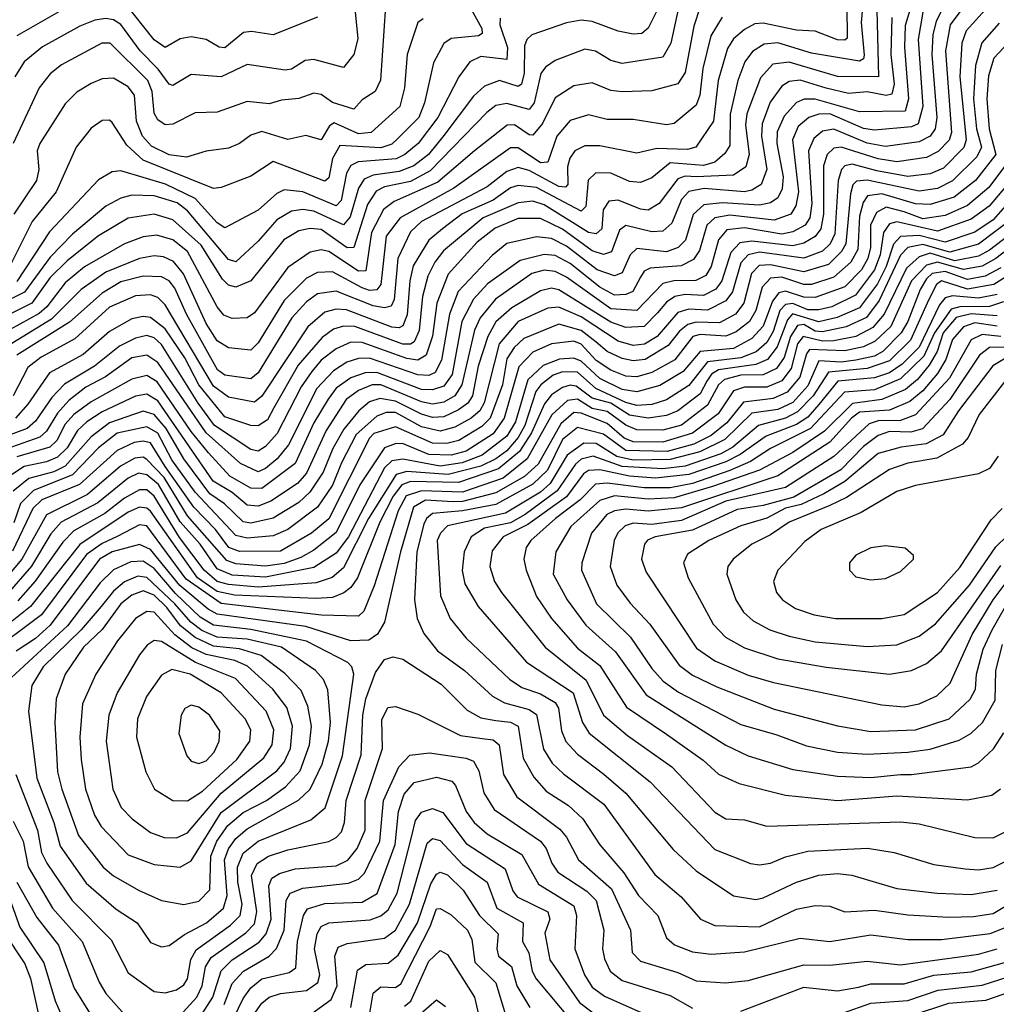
# Model space of a CAD drawing. Extents: x 1308313 to 1441400, y 959662 to 1036319.
# Tile 427 of 656: x 1368233 to 1370863, y 1016816 to 1019469. Entities that reach past the tile are written whole.
import ezdxf

# ---------------------------------------------------------------- set-up
doc = ezdxf.new("R2010")
doc.units = 0

msp = doc.modelspace()

# ---------------------------------------------------------------- linework, layer by layer
at = {"layer": '0CON10XD'}
for points in [[(1370515.3, 1019644.7), (1370498.8, 1019461.2), (1370506.7, 1019373.3), (1370505, 1019362.9), (1370495, 1019357.3), (1370365, 1019378.6), (1370275, 1019406), (1370237.7, 1019402.3), (1370206.7, 1019383.3), (1370185.3, 1019354.7), (1370167, 1019305), (1370146.2, 1019213.8), (1370145, 1019130), (1370131.9, 1019108.1), (1370105.3, 1019084.7), (1370074.2, 1019075.8), (1369985, 1019082.6), (1369935, 1019042.7), (1369905, 1019029.6), (1369875, 1019032.7), (1369825, 1019055.5), (1369784.3, 1019055.7), (1369763.8, 1019036.2), (1369757.9, 1018965), (1369745, 1018952.9), (1369625, 1019016.7), (1369575, 1019022.3), (1369555, 1019015.9), (1369507.5, 1018982.6), (1369424.7, 1018945.3), (1369371.9, 1018905), (1369335, 1018874.8), (1369292.9, 1018805), (1369283.1, 1018765), (1369276.4, 1018673.6), (1369265, 1018643.7), (1369255, 1018638.6), (1369235, 1018640.5), (1369112.8, 1018687.2), (1369085, 1018688.5), (1369055, 1018680.4), (1369008.6, 1018641.4), (1368885, 1018454.3), (1368865, 1018438.4), (1368795, 1018451.5), (1368755, 1018481), (1368625, 1018700.4), (1368605, 1018720.2), (1368585, 1018727.5), (1368544.5, 1018725), (1368475, 1018694), (1368381.2, 1018608.8), (1368290.5, 1018559.5), (1368255, 1018531.6), (1368215.4, 1018455)], [(1370660.4, 1019595), (1370617.3, 1019452.7), (1370615.5, 1019395), (1370626.4, 1019255), (1370617.4, 1019222.6), (1370495, 1019220.2), (1370375, 1019254.7), (1370345.9, 1019254.1), (1370325, 1019245.9), (1370291.5, 1019208.5), (1370273.1, 1019166.9), (1370271.7, 1019135), (1370289.4, 1019045), (1370286.7, 1019013.3), (1370275, 1018989.1), (1370255, 1018975.5), (1370225, 1018968.6), (1370124.5, 1018975.5), (1370075, 1018969.8), (1370046.6, 1018943.4), (1370026.3, 1018875), (1370006.4, 1018855), (1369975, 1018843.3), (1369895, 1018852.4), (1369876.5, 1018835), (1369855, 1018786.2), (1369835, 1018778.3), (1369788, 1018795), (1369705, 1018858.4), (1369665, 1018879.5), (1369625, 1018883.9), (1369545, 1018865.2), (1369505, 1018833.3), (1369413.8, 1018736.2), (1369390.5, 1018675), (1369368.9, 1018551.1), (1369352, 1018518), (1369335, 1018509.6), (1369305, 1018511.3), (1369175, 1018556.5), (1369145, 1018555.5), (1369114.1, 1018545.9), (1369077.6, 1018522.4), (1369032.7, 1018475), (1368956.6, 1018323.4), (1368925.8, 1018285), (1368895, 1018258.9), (1368875, 1018250.5), (1368827.4, 1018272.6), (1368735.3, 1018355.3), (1368605, 1018545.1), (1368575, 1018564.9), (1368535, 1018557.3), (1368463.7, 1018506.3), (1368411.2, 1018478.8), (1368365, 1018442.6), (1368335, 1018408.6), (1368305, 1018360.3), (1368286.6, 1018343.4), (1368195, 1018311.8)], [(1370459.2, 1019595), (1370461, 1019419), (1370455, 1019413.3), (1370435.4, 1019414.6), (1370375, 1019437.7), (1370325, 1019440.1), (1370235, 1019459.6), (1370212.8, 1019457.2), (1370185, 1019442.7), (1370155, 1019416.8), (1370139.1, 1019390.9), (1370113.7, 1019305), (1370101.1, 1019195), (1370054, 1019125), (1370031.3, 1019118.7), (1369948.7, 1019121.3), (1369895, 1019108.8), (1369795, 1019129), (1369755, 1019129.1), (1369728.2, 1019115), (1369714.2, 1019095.8), (1369708.2, 1019071.8), (1369708.7, 1019025), (1369703, 1019017), (1369685, 1019018.9), (1369605, 1019062.2), (1369575, 1019070.2), (1369545, 1019059.4), (1369491.5, 1019018.5), (1369315, 1018925.1), (1369285, 1018896.7), (1369251.5, 1018825), (1369241, 1018715), (1369232.9, 1018697.1), (1369215, 1018692.2), (1369185, 1018697.5), (1369085, 1018736.9), (1369035, 1018729.7), (1369005, 1018708.5), (1368965.4, 1018665), (1368875, 1018517.1), (1368855, 1018501.1), (1368785, 1018510.5), (1368765.6, 1018525), (1368682.2, 1018675), (1368650.9, 1018745), (1368635, 1018764.8), (1368615, 1018775.7), (1368565, 1018778), (1368505, 1018762.4), (1368455, 1018732.1), (1368366.7, 1018653.3), (1368225, 1018564.6)], [(1369994.9, 1019585), (1369925, 1019445.5), (1369908.1, 1019431.9), (1369885, 1019430), (1369845, 1019438), (1369775, 1019464.1), (1369745, 1019467), (1369705, 1019459.8), (1369612, 1019428), (1369598.2, 1019415), (1369592.1, 1019397.9), (1369591, 1019325), (1369584.6, 1019295.4), (1369575, 1019288.5), (1369524.8, 1019305.2), (1369485, 1019289.4), (1369455, 1019263), (1369375, 1019156.4), (1369333.8, 1019105), (1369294.4, 1019075), (1369255, 1019059.8), (1369185, 1019050.1), (1369160.7, 1019039.3), (1369144.9, 1019015.1), (1369122.5, 1018937.5), (1369105, 1018915.5), (1369025, 1018953), (1368995, 1018957.2), (1368965, 1018953.1), (1368925, 1018929.6), (1368875, 1018872.3), (1368815, 1018816.1), (1368795, 1018822.3), (1368685, 1018954), (1368656.7, 1018975), (1368595, 1018993.8), (1368535, 1018995.8), (1368505, 1018987.6), (1368465, 1018966.3), (1368375, 1018890.8), (1368315, 1018828.9), (1368245.9, 1018734.1), (1368106.2, 1018666.2)], [(1370014.4, 1019535), (1369986.7, 1019405), (1369965, 1019367.5), (1369855, 1019350.6), (1369825, 1019358.7), (1369783.6, 1019383.6), (1369755, 1019389.6), (1369675, 1019358.9), (1369649, 1019341), (1369636.6, 1019323.4), (1369618.6, 1019245), (1369605, 1019226.4), (1369545, 1019243.2), (1369515, 1019237.1), (1369491.1, 1019218.9), (1369338.7, 1019061.3), (1369285, 1019033.1), (1369215, 1019018.5), (1369193.1, 1019006.9), (1369169.4, 1018970.6), (1369132.5, 1018855), (1369115, 1018854), (1369045, 1018903.6), (1369015, 1018905.9), (1368985, 1018899.5), (1368944.5, 1018875.5), (1368855.4, 1018764.6), (1368815, 1018747.9), (1368795, 1018753.7), (1368779.2, 1018769.2), (1368721.2, 1018861.2), (1368645, 1018929.3), (1368594.6, 1018944.6), (1368525, 1018933.6), (1368445, 1018886.4), (1368360.9, 1018819.1), (1368315, 1018773.6), (1368265.4, 1018704.6), (1368104.9, 1018625.1)], [(1369131.3, 1019545), (1369143.2, 1019416.8), (1369132.8, 1019375), (1369105, 1019339.6), (1369025, 1019361.2), (1369001.5, 1019358.5), (1368965, 1019335.3), (1368947.6, 1019332.4), (1368845, 1019348.2), (1368775, 1019314.8), (1368695, 1019320.8), (1368645, 1019291.8), (1368635, 1019295.3), (1368605.5, 1019335.5), (1368557.1, 1019385), (1368505, 1019455.6), (1368485, 1019468.4), (1368465, 1019471.7), (1368435, 1019467.6), (1368395, 1019451.4), (1368294.4, 1019395.6), (1368245, 1019355.3), (1368219.5, 1019315)], [(1370726.5, 1019513.5), (1370701, 1019465), (1370692.2, 1019427.8), (1370689.6, 1019375), (1370702.4, 1019205), (1370698.5, 1019175), (1370684.9, 1019155.1), (1370655, 1019139.9), (1370565, 1019127.2), (1370515, 1019136.4), (1370425, 1019173.5), (1370395, 1019168.7), (1370371.4, 1019148.6), (1370356.9, 1019115), (1370366.5, 1018973.5), (1370361.2, 1018935), (1370348.2, 1018915), (1370315, 1018897.5), (1370285, 1018890.9), (1370185, 1018907.4), (1370137.5, 1018902.5), (1370115, 1018875.8), (1370095, 1018804), (1370080.6, 1018779.4), (1370053.9, 1018766.1), (1369994.9, 1018765.1), (1369965, 1018758.2), (1369895, 1018684.9), (1369825, 1018689.9), (1369705, 1018775.1), (1369675, 1018790), (1369645, 1018794), (1369612, 1018785), (1369514.6, 1018715.4), (1369472.7, 1018665), (1369457.6, 1018632.4), (1369423.2, 1018485), (1369404.8, 1018455.2), (1369375, 1018438.4), (1369345, 1018432.5), (1369315, 1018438.6), (1369205, 1018484.4), (1369182.5, 1018485), (1369145, 1018469.8), (1369112.1, 1018445), (1369058.5, 1018361.5), (1369005, 1018246.9), (1368980.7, 1018219.3), (1368908.7, 1018171.3), (1368875, 1018158.1), (1368845, 1018160.8), (1368805, 1018194.7), (1368753.5, 1018225), (1368605, 1018441.9), (1368575, 1018459.5), (1368545, 1018454.2), (1368455, 1018412.4), (1368413.6, 1018385), (1368388.4, 1018361.6), (1368360.6, 1018315), (1368335, 1018290.3), (1368305, 1018277.6), (1368244.9, 1018265.1), (1368199.9, 1018235)], [(1368395, 1019523.1), (1368225, 1019425.5)], [(1369034.7, 1019475.3), (1368915, 1019428.2), (1368857, 1019437), (1368835.8, 1019434.2), (1368785, 1019392.8), (1368770, 1019395), (1368735, 1019415.7), (1368695, 1019422.6), (1368665, 1019417.2), (1368625, 1019393.7), (1368595, 1019414.3), (1368515.1, 1019515.1)], [(1370065, 1019503.1), (1370048.5, 1019451.5), (1370025, 1019326.4), (1370005, 1019296.2), (1369935, 1019277.1), (1369855, 1019274.1), (1369825, 1019277.7), (1369775, 1019298.4), (1369725, 1019290.6), (1369675, 1019257.9), (1369641, 1019189), (1369615, 1019157.7), (1369605, 1019158.3), (1369565, 1019185.4), (1369545.4, 1019184.6), (1369457.3, 1019115), (1369358.8, 1019031.2), (1369241.3, 1018978.7), (1369212.9, 1018957.1), (1369179.9, 1018895), (1369165, 1018791.6), (1369145, 1018790.7), (1369065, 1018843.8), (1369045, 1018848.4), (1369015, 1018842.4), (1368955, 1018801), (1368865, 1018679), (1368845, 1018665.7), (1368805, 1018663.8), (1368782.8, 1018672.8), (1368765, 1018695.3), (1368685, 1018843.9), (1368645, 1018875.4), (1368602, 1018888), (1368565, 1018883.3), (1368515, 1018864.6), (1368406.9, 1018803.1), (1368355, 1018759.2), (1368305.7, 1018695), (1368285, 1018677.4), (1368154.1, 1018605)], [(1369444.5, 1019505.5), (1369477.3, 1019445), (1369478.5, 1019431.5), (1369468.8, 1019425), (1369395, 1019417.6), (1369375, 1019404.6), (1369347.2, 1019352.8), (1369322.6, 1019245), (1369307.5, 1019205), (1369251.4, 1019148.6), (1369235, 1019133.2), (1369205, 1019123.2), (1369095, 1019130), (1369075.4, 1019095), (1369065, 1019042.5), (1369055, 1019033.2), (1368915, 1019086.5), (1368855, 1019047.4), (1368775, 1019016.4), (1368755, 1019014), (1368565, 1019090.6), (1368520.9, 1019130.9), (1368482.1, 1019192.1), (1368475, 1019197.9), (1368455, 1019196.8), (1368425, 1019176.2), (1368385.3, 1019125), (1368330.9, 1019005), (1368266.8, 1018925), (1368203, 1018797)], [(1370775.4, 1019504.6), (1370738.5, 1019455), (1370726.1, 1019385), (1370742, 1019165), (1370736.3, 1019143.7), (1370706.3, 1019113.7), (1370675, 1019097.3), (1370595, 1019085.3), (1370545, 1019093.9), (1370445, 1019125.1), (1370425, 1019122.9), (1370407.4, 1019105), (1370397.3, 1019075), (1370397.9, 1018945), (1370390.7, 1018905), (1370375.5, 1018884.5), (1370345, 1018866.4), (1370315, 1018859), (1370205, 1018871.9), (1370172.6, 1018867.4), (1370148.4, 1018841.6), (1370123.6, 1018765), (1370107.8, 1018742.2), (1370074.4, 1018725.6), (1370025, 1018727.8), (1369997.4, 1018722.6), (1369975, 1018707.4), (1369950.8, 1018679.2), (1369915, 1018642.3), (1369865, 1018639.4), (1369825, 1018653.6), (1369685, 1018740.9), (1369665, 1018744.9), (1369635, 1018737.9), (1369557.9, 1018692.1), (1369515.4, 1018654.6), (1369493.4, 1018615), (1369467.3, 1018535), (1369452.5, 1018455), (1369440.1, 1018435), (1369415, 1018417.1), (1369375, 1018398.6), (1369345, 1018396.9), (1369315, 1018405.4), (1369245, 1018440.5), (1369202.4, 1018447.6), (1369175, 1018438.6), (1369146.4, 1018415), (1369105.7, 1018365), (1369076.4, 1018313.6), (1369050.2, 1018249.8), (1369014.1, 1018195.9), (1368985, 1018168), (1368915, 1018125.4), (1368855, 1018112.4), (1368835, 1018115.6), (1368784.1, 1018164.1), (1368745, 1018190.8), (1368675.1, 1018285), (1368627.5, 1018367.5), (1368595, 1018405.1), (1368565, 1018414.2), (1368475, 1018382.4), (1368425.2, 1018344.8), (1368355, 1018265.5), (1368325, 1018249.9), (1368257.7, 1018232.3), (1368215, 1018198.4)], [(1369217.8, 1019505), (1369204.5, 1019305.5), (1369189.7, 1019275), (1369155, 1019252.4), (1369132.3, 1019227.7), (1369075.2, 1019245.2), (1369045, 1019266.9), (1369025, 1019270.3), (1368985, 1019256), (1368937.8, 1019252.2), (1368905, 1019241.8), (1368845, 1019248.3), (1368765, 1019219.5), (1368705, 1019217.5), (1368645, 1019187.5), (1368625, 1019185.3), (1368605, 1019199.1), (1368595, 1019216.4), (1368589.8, 1019275), (1368578.3, 1019305), (1368476.8, 1019405), (1368453.8, 1019405), (1368345, 1019346.9), (1368315, 1019323.2), (1368284.8, 1019285), (1368215.5, 1019135)], [(1370833.9, 1019496.1), (1370781.7, 1019438.3), (1370770.2, 1019405), (1370764.9, 1019315), (1370781.4, 1019145), (1370775.7, 1019124.3), (1370721, 1019069), (1370685, 1019053.1), (1370625, 1019045.9), (1370541.3, 1019061.3), (1370475, 1019079.6), (1370455, 1019075.1), (1370446, 1019065), (1370437.4, 1019035), (1370428.1, 1018891.9), (1370415.3, 1018865), (1370395, 1018845.1), (1370345, 1018826.1), (1370225, 1018842.1), (1370195, 1018835.3), (1370175, 1018813.6), (1370152.3, 1018735), (1370135, 1018710.7), (1370085, 1018685.8), (1370035, 1018688.8), (1370005, 1018679.5), (1369949.3, 1018615), (1369915.9, 1018594.1), (1369885, 1018591.2), (1369845, 1018602.2), (1369745, 1018667.8), (1369685, 1018694), (1369655, 1018691), (1369575.2, 1018655), (1369524.3, 1018595), (1369484.1, 1018435.9), (1369471.8, 1018415), (1369448.3, 1018395), (1369405, 1018370.4), (1369365, 1018360.3), (1369315, 1018372), (1369245, 1018410), (1369219.9, 1018410.1), (1369195, 1018400), (1369139.2, 1018350.8), (1369099.2, 1018275), (1369075, 1018214), (1369035.2, 1018154.8), (1368954.6, 1018094.6), (1368915, 1018077.5), (1368845, 1018071.6), (1368815, 1018078.5), (1368705, 1018195.3), (1368642.8, 1018282.8), (1368605, 1018354.5), (1368575, 1018371.8), (1368495, 1018354.9), (1368445, 1018314.6), (1368375, 1018241.9), (1368270.2, 1018199.8), (1368234.7, 1018165.3), (1368217.2, 1018112.8)], [(1370541.3, 1019495), (1370545.3, 1019314.7), (1370435, 1019316), (1370305, 1019354.4), (1370260.7, 1019349.3), (1370228.1, 1019311.9), (1370191.2, 1019215), (1370187.1, 1019185), (1370197.4, 1019105), (1370188.1, 1019071.9), (1370155, 1019050.1), (1370055.6, 1019045.6), (1370025, 1019046.7), (1370005, 1019040), (1369955, 1018973.8), (1369925.7, 1018955), (1369905, 1018957.8), (1369845, 1018982.7), (1369819.9, 1018980.1), (1369804.1, 1018955.9), (1369800.4, 1018905), (1369785, 1018891.8), (1369765, 1018895.6), (1369645, 1018969.7), (1369615, 1018979.7), (1369575, 1018975.3), (1369481.3, 1018935), (1369373.9, 1018846.1), (1369350.4, 1018815), (1369332.2, 1018777.8), (1369317.5, 1018722.5), (1369309, 1018631.1), (1369295, 1018601), (1369285, 1018594.4), (1369265, 1018594.2), (1369135, 1018641.8), (1369105, 1018642.5), (1369078.2, 1018635), (1369047.6, 1018612.4), (1368982.5, 1018537.5), (1368917, 1018423), (1368899.8, 1018390.2), (1368875, 1018374.5), (1368855, 1018374.8), (1368785, 1018398.6), (1368714.9, 1018484.9), (1368677.4, 1018557.4), (1368625, 1018635.4), (1368585, 1018666.2), (1368565, 1018669.3), (1368535, 1018662.4), (1368475, 1018628.2), (1368403.5, 1018566.5), (1368313.2, 1018516.8), (1368255, 1018432.6), (1368221.2, 1018395)], [(1370665, 1019488.9), (1370652.6, 1019415), (1370664.9, 1019235), (1370652.2, 1019187.8), (1370635, 1019180.1), (1370535, 1019170.6), (1370505, 1019175.9), (1370415, 1019215.1), (1370385, 1019214.5), (1370358, 1019205), (1370329.4, 1019180.6), (1370314.4, 1019145), (1370329.9, 1019005), (1370323.3, 1018966.7), (1370309.2, 1018945), (1370265, 1018928.6), (1370145, 1018942.1), (1370105.2, 1018934.8), (1370083.2, 1018915), (1370063.6, 1018846.4), (1370047.5, 1018822.5), (1370014.4, 1018805.6), (1369930.4, 1018799.6), (1369915, 1018790.7), (1369904.8, 1018774.8), (1369883.8, 1018736.2), (1369865, 1018728.3), (1369835, 1018726.7), (1369795, 1018748), (1369715, 1018811.4), (1369675, 1018833.7), (1369645, 1018836.3), (1369580.6, 1018819.4), (1369493, 1018757), (1369454.6, 1018715.4), (1369423.4, 1018655), (1369397.1, 1018512.9), (1369375, 1018481.5), (1369345, 1018471.1), (1369315, 1018472.5), (1369195, 1018518), (1369163, 1018517), (1369125, 1018503.6), (1369085, 1018476.2), (1369063.4, 1018446.6), (1369025, 1018382.4), (1368975, 1018272.4), (1368885, 1018205.8), (1368855, 1018206.5), (1368799, 1018239), (1368741.5, 1018301.5), (1368695, 1018358.8), (1368603.1, 1018493.1), (1368575, 1018509.9), (1368535, 1018500.3), (1368425, 1018439.2), (1368378.6, 1018405), (1368355, 1018378.8), (1368332.6, 1018335), (1368313.6, 1018316.4), (1368225, 1018290.6)], [(1370581.3, 1019475), (1370578.5, 1019375), (1370587.7, 1019295), (1370582, 1019268), (1370566, 1019264), (1370515, 1019273.9), (1370465, 1019270.1), (1370404.5, 1019284.5), (1370334.4, 1019305.6), (1370305, 1019302.1), (1370285, 1019289.8), (1370253.6, 1019246.4), (1370232.2, 1019187.8), (1370230.9, 1019155), (1370244.9, 1019065), (1370229.5, 1019025), (1370205, 1019008.9), (1370185, 1019005.1), (1370076.5, 1019013.5), (1370035, 1019005.9), (1370015, 1018984.3), (1369989.4, 1018920.6), (1369965, 1018899.1), (1369935, 1018897.3), (1369865, 1018914), (1369848.4, 1018901.6), (1369827, 1018843), (1369805, 1018836.3), (1369775, 1018846.2), (1369695, 1018904.3), (1369635, 1018933.3), (1369575, 1018933.1), (1369513.2, 1018906.8), (1369465, 1018869.6), (1369387, 1018783), (1369356.4, 1018705), (1369344.3, 1018615.7), (1369327.3, 1018565), (1369305, 1018550.9), (1369275, 1018555.6), (1369155, 1018599.3), (1369125, 1018599.5), (1369085, 1018581.7), (1369045, 1018550.9), (1369019.5, 1018520.5), (1368991, 1018479), (1368926, 1018354), (1368895, 1018318.2), (1368875, 1018306.3), (1368855, 1018310.1), (1368757.5, 1018375), (1368713.2, 1018435), (1368615, 1018593.1), (1368595, 1018611.3), (1368575, 1018617.6), (1368545, 1018610.6), (1368501.4, 1018588.6), (1368434.5, 1018535), (1368353.8, 1018486.2), (1368319.1, 1018450.9), (1368275, 1018386.5), (1368252.7, 1018367.3), (1368172.5, 1018337.5)], [(1370124.9, 1019475.1), (1370094.5, 1019425.5), (1370072.7, 1019337.3), (1370064.9, 1019265.1), (1370055, 1019238.7), (1369995, 1019188.7), (1369975, 1019185.3), (1369885, 1019199.4), (1369815, 1019199.5), (1369765, 1019212), (1369715, 1019197.3), (1369679.8, 1019155), (1369655, 1019084.8), (1369635, 1019083.4), (1369575, 1019123.8), (1369555, 1019123.5), (1369402.2, 1019015), (1369257.4, 1018935), (1369219.5, 1018885), (1369205.3, 1018755), (1369195, 1018740.6), (1369175, 1018739.1), (1369155, 1018746), (1369075, 1018789.2), (1369035, 1018787.1), (1369005, 1018772.6), (1368945, 1018711.7), (1368875, 1018598.1), (1368855, 1018578.1), (1368795, 1018584.1), (1368765, 1018603.4), (1368735, 1018650), (1368674.3, 1018784.3), (1368647.3, 1018817.3), (1368619.7, 1018829.7), (1368595, 1018832), (1368555, 1018824.9), (1368465, 1018788.2), (1368398.6, 1018741.4), (1368318.1, 1018661.9), (1368188.1, 1018581.9)], [(1370870.5, 1019459.5), (1370824.1, 1019405.9), (1370806.9, 1019345), (1370801.8, 1019255), (1370809.6, 1019175), (1370822.7, 1019125), (1370810.5, 1019099.5), (1370745, 1019034.1), (1370705, 1019014.1), (1370655, 1019006.9), (1370515, 1019036.2), (1370486.3, 1019033.7), (1370476.4, 1019023.6), (1370470.2, 1018999.8), (1370457.5, 1018865), (1370446.2, 1018843.8), (1370411.4, 1018808.6), (1370345, 1018789.6), (1370255, 1018808.4), (1370224.1, 1018805.9), (1370203.7, 1018785), (1370182.7, 1018705), (1370160.8, 1018675), (1370117.8, 1018652.2), (1370055, 1018653.4), (1370032.3, 1018647.7), (1370010.2, 1018629.8), (1369979.6, 1018590.4), (1369917.3, 1018552.7), (1369885, 1018549.3), (1369855.7, 1018555.7), (1369814.7, 1018574.7), (1369785, 1018600.1), (1369745, 1018631.2), (1369685, 1018648.4), (1369590.7, 1018609.3), (1369564.9, 1018585.1), (1369544.7, 1018555), (1369533.1, 1018485), (1369499.6, 1018395), (1369477.6, 1018372.4), (1369415.2, 1018334.8), (1369383.5, 1018326.5), (1369345, 1018327.6), (1369245, 1018371.2), (1369186.8, 1018353.2), (1369175, 1018340.7), (1369065, 1018123.9), (1369018.5, 1018085), (1368935, 1018036.6), (1368825, 1018035.4), (1368796.3, 1018046.3), (1368759.9, 1018095), (1368702.1, 1018155), (1368624.4, 1018264.4), (1368585, 1018328.1), (1368565, 1018333.4), (1368540.9, 1018329.1), (1368495, 1018308), (1368394, 1018216), (1368292.8, 1018175), (1368268.6, 1018151.4), (1368213.7, 1018036.3)], [(1369319.3, 1019470.7), (1369305, 1019461.2), (1369276.2, 1019375), (1369269.2, 1019285), (1369256.5, 1019235), (1369179.7, 1019165), (1369145, 1019161), (1369079.6, 1019190.4), (1369067.2, 1019182.8), (1369045, 1019145.2), (1369003.6, 1019156.4), (1368955, 1019146.2), (1368885, 1019167.8), (1368855, 1019157.5), (1368825, 1019134.7), (1368795, 1019122.9), (1368735, 1019114.7), (1368681.9, 1019098.1), (1368635, 1019104.6), (1368587.8, 1019127.8), (1368563.2, 1019155), (1368547.4, 1019195), (1368542.4, 1019265), (1368525, 1019288.1), (1368485, 1019311), (1368455, 1019308.9), (1368425, 1019296.8), (1368386.8, 1019273.2), (1368355, 1019241.8), (1368287.3, 1019135), (1368279.6, 1019115), (1368284.5, 1019065), (1368278.1, 1019035), (1368217.4, 1018945)], [(1369527.2, 1019472.8), (1369526.2, 1019455), (1369546.2, 1019393.8), (1369545, 1019361.1), (1369475, 1019369.7), (1369445, 1019355.3), (1369415.7, 1019314.3), (1369359.3, 1019205), (1369306.3, 1019135), (1369270.2, 1019105), (1369246.3, 1019093.7), (1369144.7, 1019085.3), (1369125, 1019076.2), (1369113.1, 1019055), (1369098.9, 1018981.1), (1369085, 1018966.8), (1368995, 1019004.7), (1368945, 1019009.8), (1368925, 1019000), (1368875, 1018955.7), (1368785, 1018908), (1368765, 1018920.9), (1368705, 1018986.7), (1368625.9, 1019025.9), (1368505, 1019061.7), (1368481.5, 1019058.5), (1368445, 1019037.2), (1368312.8, 1018897.2), (1368225, 1018763.4)], [(1370922, 1019435), (1370856.7, 1019365), (1370842.3, 1019317.7), (1370837.3, 1019255), (1370843.6, 1019175), (1370861.6, 1019105), (1370807.4, 1019035), (1370749.4, 1018990.6), (1370685, 1018970.9), (1370645, 1018972.5), (1370555, 1018999.3), (1370516.3, 1018993.7), (1370504.3, 1018975.7), (1370495, 1018939.1), (1370490.4, 1018849.6), (1370471.4, 1018815), (1370425, 1018775.3), (1370365.1, 1018754.9), (1370345, 1018755.3), (1370285, 1018775.2), (1370255, 1018772), (1370232.3, 1018747.7), (1370215.6, 1018685), (1370198.4, 1018655), (1370162.7, 1018627.3), (1370135, 1018615.9), (1370065, 1018620.4), (1370045.4, 1018614.6), (1369997.5, 1018552.5), (1369935, 1018518), (1369895, 1018506.7), (1369865, 1018508.4), (1369825, 1018524.7), (1369785, 1018550.7), (1369745, 1018594), (1369725, 1018602.6), (1369665.1, 1018594.9), (1369615, 1018572.8), (1369576.8, 1018533.2), (1369537.3, 1018395), (1369507.5, 1018352.5), (1369435, 1018306.4), (1369395, 1018295.5), (1369335, 1018297.2), (1369263.6, 1018326.4), (1369243.9, 1018326.1), (1369215.3, 1018314.7), (1369148.4, 1018215), (1369085, 1018086.5), (1369025, 1018038.9), (1368989.9, 1018019.9), (1368945, 1018003.6), (1368895, 1017996.6), (1368815, 1018002.8), (1368791, 1018011), (1368685, 1018132.1), (1368621.5, 1018235), (1368575, 1018283.5), (1368565, 1018289.6), (1368542.6, 1018287.4), (1368504.2, 1018265.8), (1368415, 1018189.2), (1368305.2, 1018134.8), (1368238.2, 1018015), (1368186.7, 1017953.3)], [(1370900.9, 1019095), (1370843.2, 1019016.8), (1370785, 1018968), (1370725, 1018941.1), (1370665, 1018932.3), (1370615, 1018951.1), (1370566.5, 1018963.5), (1370540.6, 1018949.4), (1370524.5, 1018915), (1370524.4, 1018855), (1370517, 1018825), (1370499.5, 1018795), (1370455, 1018749.1), (1370375, 1018719.7), (1370345, 1018721), (1370295, 1018737.6), (1370277.2, 1018732.8), (1370260.2, 1018709.8), (1370235, 1018642.5), (1370205, 1018609.3), (1370155, 1018582.4), (1370065.5, 1018574.5), (1370019.4, 1018520.6), (1369956.9, 1018483.1), (1369895, 1018465.5), (1369855, 1018472.6), (1369795, 1018501.8), (1369745, 1018549), (1369725, 1018556.8), (1369686.3, 1018553.7), (1369642.7, 1018537.3), (1369601.5, 1018498.5), (1369568.1, 1018385), (1369545, 1018346.5), (1369478.5, 1018295), (1369424.2, 1018274.2), (1369365, 1018265.2), (1369265, 1018284.3), (1369235, 1018279.6), (1369215, 1018261), (1369118, 1018075), (1369085, 1018030.9), (1369025, 1017992.4), (1368895, 1017966.7), (1368805, 1017972.1), (1368765, 1017989.4), (1368719.1, 1018055), (1368665, 1018115.6), (1368606.3, 1018216.3), (1368575, 1018242.5), (1368553, 1018247), (1368525, 1018233.4), (1368443.5, 1018166.5), (1368344.9, 1018115), (1368316.8, 1018083.2), (1368265, 1017996.5), (1368199.4, 1017920.6)], [(1370921.5, 1019058.4), (1370844, 1018966), (1370795, 1018931.1), (1370705, 1018899.2), (1370595, 1018923.8), (1370575, 1018918.8), (1370559.2, 1018895), (1370550.5, 1018835), (1370535.1, 1018795), (1370483.9, 1018726.1), (1370420.2, 1018695), (1370385, 1018686.6), (1370355, 1018686.6), (1370315, 1018703.9), (1370295, 1018701.4), (1370279.6, 1018685), (1370261.9, 1018628.1), (1370245, 1018599.1), (1370216, 1018574), (1370175, 1018557.8), (1370085, 1018546.5), (1370035, 1018483.4), (1369975.2, 1018444.8), (1369935, 1018431.6), (1369895, 1018428.8), (1369865, 1018437.2), (1369784.8, 1018474.8), (1369735, 1018518.5), (1369695, 1018519.7), (1369669.6, 1018510.4), (1369636.2, 1018485), (1369622.8, 1018467.2), (1369593.2, 1018375), (1369575, 1018343.1), (1369545, 1018306.7), (1369515, 1018285), (1369474.3, 1018265.7), (1369387.1, 1018242.9), (1369275, 1018251.1), (1369247.1, 1018242.9), (1369172.3, 1018125), (1369105, 1017991.7), (1369074, 1017966), (1369031.6, 1017951.6), (1368875, 1017939.2), (1368795, 1017946.5), (1368765, 1017954.9), (1368729.6, 1017985), (1368663.3, 1018073.3), (1368594.9, 1018185), (1368575, 1018202.1), (1368555, 1018202), (1368515, 1018179.5), (1368462.2, 1018137.8), (1368379, 1018091), (1368349.2, 1018060.8), (1368274.7, 1017955.3), (1368227.5, 1017902.5)], [(1370921.1, 1019005), (1370855, 1018929.2), (1370805, 1018896.6), (1370725, 1018868.8), (1370655, 1018886.8), (1370605, 1018884.9), (1370585.8, 1018864.2), (1370566.5, 1018803.5), (1370542.7, 1018757.3), (1370495, 1018692), (1370434.1, 1018665.9), (1370385, 1018654.9), (1370314.3, 1018675.7), (1370300.4, 1018659.6), (1370273.1, 1018586.9), (1370246.7, 1018553.3), (1370215, 1018539.6), (1370115.2, 1018524.8), (1370096.3, 1018513.7), (1370083.5, 1018495), (1370065, 1018460.4), (1370005.4, 1018414.6), (1369975, 1018402), (1369925, 1018395.4), (1369875, 1018402.9), (1369825, 1018435.4), (1369775, 1018449.2), (1369731.5, 1018481.5), (1369715, 1018483.9), (1369695, 1018477.6), (1369665, 1018457.9), (1369646.2, 1018433.8), (1369611.5, 1018355), (1369579, 1018305), (1369521.9, 1018258.1), (1369415, 1018222), (1369285, 1018224.2), (1369261.8, 1018215), (1369238.6, 1018185), (1369203.1, 1018115), (1369142.8, 1017965), (1369125, 1017938.8), (1369106.1, 1017923.9), (1369075, 1017911.9), (1369031.4, 1017908.6), (1368811.6, 1017918.4), (1368765, 1017927.6), (1368711.4, 1017965), (1368585, 1018144.4), (1368575, 1018152.7), (1368555, 1018154.7), (1368525, 1018142.1), (1368395, 1018054.6), (1368262.1, 1017887.9), (1368212.1, 1017847.9)], [(1370906.8, 1018933.2), (1370815, 1018863.7), (1370737.5, 1018842.5), (1370665, 1018862.9), (1370625, 1018854.4), (1370605, 1018834.2), (1370547.6, 1018712.4), (1370513.7, 1018666.3), (1370458.7, 1018641.3), (1370395, 1018627.8), (1370375, 1018629.3), (1370345, 1018647.4), (1370327.4, 1018645), (1370308.6, 1018615), (1370291.3, 1018558.7), (1370270.8, 1018529.2), (1370235, 1018512.1), (1370175, 1018511.1), (1370130.7, 1018499.3), (1370114.7, 1018485), (1370085, 1018430.3), (1370015, 1018376.5), (1369965, 1018362.8), (1369895, 1018363.7), (1369865, 1018376.3), (1369815, 1018412.8), (1369775, 1018420.9), (1369735, 1018446.2), (1369707.8, 1018442.2), (1369666.1, 1018403.9), (1369599.6, 1018285), (1369535, 1018233.6), (1369425, 1018196), (1369315, 1018199.4), (1369273.9, 1018186.1), (1369252.3, 1018145), (1369187.2, 1017942.8), (1369159.2, 1017875), (1369145, 1017861.5), (1369046, 1017864), (1368775, 1017895.7), (1368680.7, 1017960.7), (1368575, 1018104.9), (1368555, 1018107.1), (1368495, 1018075.7), (1368455, 1018057.4), (1368412.8, 1018027.2), (1368291.3, 1017865), (1368144.6, 1017755.4)], [(1370928.5, 1018911.5), (1370845, 1018847.3), (1370815, 1018831.7), (1370751.4, 1018818.6), (1370685, 1018839.2), (1370655, 1018829.9), (1370621.2, 1018798.8), (1370561.1, 1018675), (1370530.9, 1018639.1), (1370485, 1018615.3), (1370425, 1018603.6), (1370395, 1018602.7), (1370342.8, 1018615), (1370327.9, 1018595), (1370310.9, 1018529.1), (1370285, 1018496), (1370245, 1018478.8), (1370185, 1018478.2), (1370155, 1018469), (1370113.7, 1018406.3), (1370045.2, 1018354.8), (1369965, 1018330.1), (1369885, 1018331.4), (1369860.7, 1018340.7), (1369815, 1018380.8), (1369745, 1018408.7), (1369725, 1018409.8), (1369690, 1018380), (1369628.8, 1018271.2), (1369591.9, 1018238.1), (1369515, 1018194.1), (1369425, 1018170.7), (1369400.2, 1018169.8), (1369325.7, 1018174.3), (1369293.5, 1018155), (1369258.6, 1018035), (1369215.7, 1017845), (1369196.8, 1017813.2), (1369172.8, 1017797.2), (1369125, 1017794.9), (1369003.5, 1017833.5), (1368765, 1017867.2), (1368740.6, 1017880.6), (1368663.9, 1017943.9), (1368585, 1018040.7), (1368555, 1018054.9), (1368481.8, 1018035), (1368447.9, 1018015), (1368315, 1017837), (1368275, 1017801.1), (1368223.1, 1017766.9)], [(1370945, 1018889.4), (1370861.8, 1018825), (1370825, 1018804.5), (1370775, 1018795.3), (1370705, 1018815.1), (1370675, 1018807.1), (1370634.4, 1018765), (1370578.5, 1018641.6), (1370537.2, 1018602.8), (1370505, 1018587.3), (1370455, 1018576.6), (1370360.1, 1018579.9), (1370351.5, 1018568.5), (1370333.5, 1018505), (1370299.9, 1018465), (1370262, 1018448), (1370182.3, 1018437.7), (1370137.6, 1018382.4), (1370095, 1018348.1), (1370048.1, 1018325), (1369976.8, 1018305), (1369865, 1018307.4), (1369805, 1018351.5), (1369735, 1018369.7), (1369695, 1018337.6), (1369654.6, 1018255), (1369615, 1018217.1), (1369515, 1018162.5), (1369425, 1018144.9), (1369345, 1018138.1), (1369328.2, 1018125), (1369320.9, 1018109.1), (1369302.1, 1018035), (1369295.8, 1017905), (1369303.1, 1017855), (1369321.1, 1017815), (1369357.8, 1017767.8), (1369430.8, 1017715), (1369505.8, 1017645.8), (1369538.3, 1017628.3), (1369605, 1017610.3), (1369625, 1017596.5), (1369643.3, 1017503.3), (1369667, 1017465), (1369697, 1017437), (1369806, 1017355), (1369943.1, 1017165), (1370014.7, 1017105), (1370066.2, 1017045), (1370105, 1017027.7), (1370225, 1017024.6)], [(1370875, 1018799.7), (1370832.6, 1018777.4), (1370785, 1018768.5), (1370725, 1018790.1), (1370690.7, 1018785), (1370675, 1018770.7), (1370658.3, 1018741.7), (1370624.7, 1018655.3), (1370606.9, 1018625), (1370557.4, 1018575), (1370535, 1018562.2), (1370485, 1018551.1), (1370445, 1018546.3), (1370385, 1018549.2), (1370355, 1018481.9), (1370315, 1018437.5), (1370275, 1018418.7), (1370205, 1018408.2), (1370132.1, 1018337.9), (1370064.2, 1018304.2), (1369985, 1018283.5), (1369885, 1018281.8), (1369841.4, 1018291.4), (1369785, 1018326.7), (1369752.3, 1018327.7), (1369707.2, 1018295), (1369661.4, 1018218.6), (1369635, 1018195.2), (1369541.3, 1018138.7), (1369385.3, 1018105), (1369366.3, 1018085), (1369357.5, 1018065), (1369365.8, 1017915.8), (1369392.3, 1017855), (1369435, 1017801.9), (1369552.1, 1017692.1), (1369585, 1017669.2), (1369635, 1017651.9), (1369675, 1017628.8), (1369683.6, 1017613.6), (1369692.4, 1017552.4), (1369703.8, 1017523.8), (1369735, 1017489.4), (1369805.8, 1017435.8), (1369865, 1017384.3), (1369992.9, 1017232.9), (1370054.6, 1017175), (1370155, 1017107.5), (1370215, 1017098.2)], [(1370895, 1018779.1), (1370856.6, 1018755), (1370785, 1018742.6), (1370715, 1018765.4), (1370702, 1018755), (1370681.2, 1018715), (1370631.8, 1018605), (1370575, 1018549.2), (1370515, 1018528.4), (1370411.3, 1018518.7), (1370369.8, 1018455), (1370327.7, 1018412.3), (1370295, 1018394.8), (1370222.5, 1018375), (1370153.2, 1018316.8), (1370121.1, 1018298.9), (1370025, 1018265.6), (1369965, 1018258.4), (1369855, 1018264.8), (1369777.5, 1018292.5), (1369745, 1018284.3), (1369729.4, 1018270.6), (1369680.6, 1018199.4), (1369593.7, 1018135), (1369555, 1018112.9), (1369485, 1018098.5), (1369449, 1018075), (1369429.6, 1018035), (1369424.8, 1017984.8), (1369431.3, 1017948.7), (1369467.3, 1017887.3), (1369597.7, 1017737.7), (1369723.2, 1017655), (1369748.4, 1017575), (1369766.6, 1017546.6), (1369930.8, 1017415), (1370105, 1017233), (1370200.8, 1017195), (1370225, 1017191.4), (1370255, 1017195.7), (1370295, 1017213.2), (1370355, 1017228.6), (1370516.5, 1017236.5), (1370588, 1017225), (1370695, 1017192.7), (1370779.1, 1017180.9), (1370815, 1017178.1)], [(1370865, 1018728.5), (1370815, 1018718.6), (1370745, 1018724.4), (1370725, 1018719.5), (1370709.7, 1018700.3), (1370655, 1018585.9), (1370609.1, 1018540.9), (1370575, 1018517.4), (1370535, 1018504), (1370436.6, 1018495), (1370385, 1018431.6), (1370355, 1018397.7), (1370325, 1018377.9), (1370243.3, 1018346.7), (1370173.3, 1018296.7), (1370135, 1018276.9), (1370035, 1018242.9), (1369945, 1018233.6), (1369875, 1018238.5), (1369795, 1018255.7), (1369765, 1018254.3), (1369751.6, 1018245), (1369705, 1018183.1), (1369601.6, 1018108.4), (1369535.1, 1018074.9), (1369505, 1018037.5), (1369498.8, 1017995), (1369511.1, 1017955), (1369530.2, 1017925), (1369648, 1017778), (1369758.8, 1017688.8), (1369805, 1017594.3), (1369869.9, 1017539.9), (1369989.2, 1017455), (1370105, 1017333.1), (1370135, 1017315.7), (1370185, 1017312.2), (1370245.3, 1017295.3), (1370605, 1017307.5), (1370655, 1017302.2), (1370805, 1017264.7), (1370855, 1017264.3)], [(1370882.1, 1018708), (1370845, 1018696), (1370765.1, 1018694.9), (1370741.5, 1018688.5), (1370696.2, 1018625), (1370667.7, 1018562.3), (1370605, 1018501.3), (1370535, 1018471.4), (1370454.6, 1018464.6), (1370362.5, 1018367.5), (1370255, 1018313.1), (1370201.4, 1018278.6), (1370145, 1018253.7), (1370045, 1018219.3), (1369985, 1018207.4), (1369915, 1018206.8), (1369815, 1018219.9), (1369783.2, 1018216.8), (1369742.4, 1018175), (1369675.4, 1018125), (1369609.1, 1018065), (1369596.4, 1018046.4), (1369590.2, 1018015), (1369597, 1017985), (1369625, 1017914.6), (1369664.8, 1017855), (1369735.1, 1017775.1), (1369795, 1017728.7), (1369866.6, 1017616.6), (1369975, 1017543.8), (1370073.6, 1017473.6), (1370115, 1017435.8), (1370170.7, 1017410.7), (1370295, 1017378.8), (1370435, 1017364.8)], [(1370865, 1018670.5), (1370795, 1018676.5), (1370755, 1018666), (1370720.1, 1018625), (1370703.8, 1018575), (1370682.5, 1018537.5), (1370650.7, 1018499.3), (1370618, 1018472), (1370555, 1018445.1), (1370475.9, 1018434.1), (1370400.3, 1018359.7), (1370315, 1018302.5), (1370225.5, 1018254.5), (1370099, 1018211), (1369995, 1018179.9), (1369925, 1018176.3), (1369834.4, 1018185.6), (1369795, 1018172.9), (1369716.7, 1018103.3), (1369676.3, 1018035), (1369669.6, 1017975), (1369707, 1017905), (1369757.4, 1017837.4), (1369837.3, 1017765), (1369919.8, 1017649.8), (1370135, 1017513.6), (1370195, 1017485.2), (1370315, 1017448.1), (1370435, 1017430.6), (1370525, 1017427)], [(1370865, 1018642.6), (1370805, 1018652.2), (1370775, 1018641.2), (1370745, 1018607.3), (1370727.4, 1018552.6), (1370704.3, 1018515), (1370665, 1018468.8), (1370629.9, 1018440.1), (1370575, 1018416.5), (1370495, 1018411.3), (1370473.2, 1018395), (1370415, 1018330.1), (1370275, 1018240), (1370015, 1018153), (1369925, 1018144), (1369865, 1018149.9), (1369834.4, 1018145.6), (1369814.4, 1018135), (1369772.4, 1018085), (1369746.4, 1018005), (1369745.6, 1017985), (1369786.4, 1017895), (1369878, 1017805), (1369935, 1017720.5), (1369966, 1017686), (1370006.8, 1017656.8), (1370175, 1017569.1), (1370272.1, 1017542.1), (1370351.6, 1017511.6), (1370435, 1017494.8), (1370515, 1017489.5)], [(1370875, 1018615.3), (1370825, 1018620.8), (1370795, 1018606.4), (1370737, 1018503), (1370645, 1018404.3), (1370605, 1018388.4), (1370545, 1018387.5), (1370520.3, 1018379.7), (1370425, 1018291.3), (1370295, 1018208.3), (1370135, 1018171), (1370015, 1018119.2), (1369935, 1018108), (1369885, 1018111.8), (1369863.7, 1018105), (1369844, 1018086), (1369834.1, 1018065), (1369823.2, 1017995), (1369840.7, 1017945), (1369876.5, 1017896.5), (1369929.6, 1017839.6), (1370009.3, 1017729.3), (1370045, 1017702.8), (1370110.6, 1017670.6), (1370265, 1017610.7), (1370435, 1017566.3), (1370525, 1017550.9)], [(1370885, 1018586.4), (1370845, 1018585.7), (1370817.5, 1018565), (1370738.2, 1018445), (1370664.2, 1018365.8), (1370632.4, 1018357.6), (1370575, 1018358.7), (1370545, 1018348.1), (1370505, 1018318.3), (1370444.5, 1018255.5), (1370318, 1018182), (1370235, 1018159.5), (1370165, 1018148.6), (1370045, 1018093.3), (1369944.4, 1018075), (1369923.9, 1018066.1), (1369915.2, 1018055), (1369907.7, 1018015), (1369920.3, 1017980.3), (1370055.2, 1017775), (1370105, 1017740.7), (1370195, 1017702.8), (1370262.6, 1017682.6), (1370555, 1017622.7), (1370615, 1017617.5)], [(1370885, 1018554.4), (1370853.9, 1018536.1), (1370761.2, 1018415), (1370719.6, 1018350.4), (1370674.5, 1018325.5), (1370606.4, 1018316.4), (1370545, 1018300), (1370455, 1018224.3), (1370398.8, 1018191.2), (1370337.5, 1018162.5), (1370295, 1018152.4), (1370245, 1018125.1), (1370175.1, 1018104.9), (1370088.4, 1018065), (1370031.5, 1018028.5), (1370020.9, 1018005), (1370032.7, 1017965), (1370100.1, 1017840.1), (1370133.4, 1017805), (1370185, 1017776), (1370275, 1017746.6), (1370405, 1017723.8), (1370575, 1017705.2)], [(1370885, 1018493), (1370817.1, 1018405), (1370786.9, 1018343.1), (1370771.6, 1018325), (1370702.6, 1018287.4), (1370625, 1018273.8), (1370575, 1018257), (1370459.2, 1018180.8), (1370415, 1018159.2), (1370305, 1018115.1), (1370255, 1018080.3), (1370204.7, 1018055), (1370153.9, 1018015), (1370139.7, 1017995), (1370137.1, 1017975), (1370161.2, 1017905), (1370182.4, 1017872.4), (1370208.5, 1017848.5), (1370252.7, 1017825), (1370305, 1017807.2), (1370375, 1017791.9), (1370515, 1017779.5)], [(1370867.7, 1018292.3), (1370845, 1018259.1), (1370815, 1018244.7), (1370645, 1018213.4), (1370595, 1018197), (1370499.2, 1018140.8), (1370391.6, 1018095), (1370347.4, 1018062.6), (1370274.6, 1017985), (1370263.2, 1017955), (1370270.8, 1017925), (1370287.3, 1017905), (1370322.3, 1017882.3), (1370372.5, 1017865), (1370430, 1017855), (1370555, 1017854.8)], [(1370555, 1017854.8), (1370615, 1017865.7), (1370705, 1017925.2), (1370765, 1017992.9), (1370849, 1018121), (1370878.6, 1018151.4)], [(1370515, 1017779.5), (1370595, 1017783.8), (1370655, 1017807.1), (1370699.1, 1017840.9), (1370790.4, 1017945), (1370862.1, 1018047.9), (1370892.1, 1018077.9)], [(1370525, 1017958.9), (1370565, 1017963.3), (1370605, 1017981.4), (1370640, 1018015), (1370640, 1018025), (1370617.5, 1018045), (1370565, 1018051.1), (1370525, 1018045.4), (1370485, 1018025.6), (1370467.5, 1018005), (1370467.5, 1017985), (1370485, 1017967.5), (1370525, 1017958.9)], [(1368625, 1016846.7), (1368655, 1016854.4), (1368675, 1016868.2), (1368685, 1016884), (1368693.8, 1016936.2), (1368707.9, 1016962.1), (1368800.9, 1017029.1), (1368826.2, 1017055), (1368831.9, 1017085), (1368820, 1017145), (1368819, 1017185), (1368835, 1017222.4), (1368875, 1017255.4), (1369017, 1017313), (1369055.1, 1017344.9), (1369102.6, 1017485), (1369132.5, 1017705), (1369127.4, 1017725), (1369116.5, 1017736.5), (1369005, 1017793.9), (1368855, 1017825.8), (1368755, 1017837.2), (1368719.1, 1017859.1), (1368652.6, 1017922.6), (1368595, 1017990.1), (1368565, 1018010), (1368531.8, 1018008.2), (1368485, 1017986.2), (1368449.2, 1017950.8), (1368361.2, 1017835), (1368209.9, 1017695)], [(1370575, 1017705.2), (1370635, 1017714.7), (1370675, 1017733.7), (1370715, 1017767.8), (1370875, 1017997.8)], [(1368615, 1016970.7), (1368635, 1016973.9), (1368676.2, 1017003.8), (1368735.6, 1017035), (1368781.5, 1017075), (1368791.5, 1017108.5), (1368784, 1017205), (1368795.2, 1017234.8), (1368815, 1017262.6), (1368845, 1017288.1), (1368984, 1017366), (1369014.7, 1017395.3), (1369047.3, 1017462.7), (1369064.1, 1017525), (1369070, 1017575), (1369063, 1017663), (1369051.2, 1017691.2), (1369029.8, 1017715), (1368937.5, 1017777.5), (1368845, 1017799.3), (1368765, 1017805.1), (1368722.9, 1017822.9), (1368693.8, 1017845), (1368650.6, 1017895), (1368575, 1017965.5), (1368550.9, 1017969.1), (1368515, 1017954.1), (1368485, 1017928.5), (1368452.6, 1017887.4), (1368398.4, 1017825), (1368296.2, 1017725), (1368265.2, 1017675), (1368256.7, 1017605), (1368278.8, 1017425), (1368324.9, 1017305), (1368341.6, 1017241.6), (1368411.7, 1017141.7), (1368492.3, 1017072.3), (1368549.1, 1017035), (1368585, 1016982.5), (1368615, 1016970.7)], [(1370615, 1017617.5), (1370655, 1017624.8), (1370702.9, 1017647.1), (1370738.8, 1017681.2), (1370797.9, 1017812.1), (1370854.3, 1017905), (1370895, 1017959)], [(1368675, 1017084.3), (1368715, 1017093.9), (1368745, 1017123.9), (1368747.6, 1017215), (1368763.7, 1017255), (1368793.1, 1017296.9), (1368835, 1017332), (1368897.4, 1017365), (1368948.5, 1017401.5), (1368987.8, 1017445), (1369012.9, 1017515), (1369019, 1017565), (1369009.1, 1017619.1), (1368991, 1017661), (1368947, 1017707), (1368882.7, 1017755), (1368825, 1017773.1), (1368755, 1017780.7), (1368705, 1017803.7), (1368666.2, 1017835), (1368628.8, 1017885), (1368595, 1017917.7), (1368565, 1017930.1), (1368535, 1017918.4), (1368505.1, 1017895), (1368455, 1017825.2), (1368405, 1017778.1), (1368355.1, 1017704.9), (1368331.1, 1017638.9), (1368327.6, 1017575), (1368335, 1017442), (1368346.1, 1017395), (1368390.8, 1017270.8), (1368457.8, 1017185), (1368485, 1017161.9), (1368552.7, 1017122.7), (1368615, 1017095.7), (1368675, 1017084.3)], [(1370525, 1017550.9), (1370645, 1017554.9), (1370736, 1017585), (1370792.3, 1017637.7), (1370807, 1017665), (1370810.1, 1017705), (1370827.3, 1017772.7), (1370852.2, 1017825), (1370900.5, 1017909.5)], [(1368665, 1017184.7), (1368695, 1017201.8), (1368775, 1017332.6), (1368925.2, 1017445), (1368945, 1017468.1), (1368961.9, 1017505), (1368967.4, 1017565), (1368952.1, 1017615), (1368914.8, 1017665), (1368846.6, 1017726.6), (1368812.3, 1017742.3), (1368735, 1017757.9), (1368696.3, 1017776.3), (1368650.8, 1017810.8), (1368595, 1017871.9), (1368575, 1017874.4), (1368545, 1017854.7), (1368496.3, 1017795), (1368438.1, 1017705), (1368401.7, 1017625), (1368394.5, 1017535), (1368398.3, 1017475), (1368410.2, 1017395), (1368434.5, 1017325), (1368452.6, 1017295), (1368525, 1017218.7), (1368595, 1017192.5), (1368665, 1017184.7)], [(1368655, 1017263.7), (1368685, 1017277.7), (1368775, 1017384.9), (1368890.2, 1017479.8), (1368913.1, 1017515), (1368917.6, 1017555), (1368896.5, 1017605), (1368813.9, 1017693.9), (1368706.5, 1017736.5), (1368615, 1017792.9), (1368595, 1017796), (1368576.3, 1017783.7), (1368555, 1017757.3), (1368495.1, 1017654.9), (1368472.5, 1017595), (1368466, 1017525), (1368483.5, 1017395), (1368506, 1017346), (1368535.4, 1017315.4), (1368585, 1017278.4), (1368622, 1017265), (1368655, 1017263.7)], [(1370515, 1017489.5), (1370625, 1017494.9), (1370685, 1017502.7), (1370763.1, 1017526.9), (1370794.4, 1017545.6), (1370826.1, 1017575), (1370860.1, 1017635), (1370861.9, 1017715), (1370879.8, 1017785)], [(1368645, 1016764.1), (1368709.9, 1016835), (1368724.1, 1016865), (1368733.6, 1016916.4), (1368748.6, 1016941.4), (1368841.5, 1017008.5), (1368865, 1017032.2), (1368871.1, 1017065), (1368857.1, 1017162.9), (1368872.5, 1017195), (1368902.8, 1017215), (1368955, 1017232.2), (1369065.4, 1017254.6), (1369085.4, 1017264.6), (1369099.5, 1017280.5), (1369107.7, 1017305), (1369112.2, 1017365), (1369152.3, 1017487.7), (1369157.2, 1017595), (1369165, 1017639.1), (1369190.6, 1017709.4), (1369215, 1017744.3), (1369238.3, 1017751.7), (1369265, 1017745.2), (1369368, 1017678), (1369437.8, 1017607.8), (1369475, 1017587.2), (1369515, 1017580.4), (1369555, 1017575.9), (1369575.2, 1017565), (1369588.8, 1017478.8), (1369617.2, 1017427.2), (1369650.3, 1017390.3), (1369711.2, 1017351.2), (1369749, 1017315), (1369795.4, 1017245.4), (1369859.8, 1017169.8), (1369899, 1017109), (1369951.1, 1017055), (1369974.8, 1016994.8), (1369996.2, 1016976.2), (1370045, 1016957), (1370095, 1016951), (1370185, 1016956.7), (1370335, 1016994), (1370415, 1016985.2), (1370525, 1017002.7), (1370625, 1016990), (1370715, 1016989.9), (1370846.4, 1017006.4), (1370885, 1017021.6)], [(1368685, 1017363.9), (1368725, 1017390), (1368817.6, 1017475), (1368852.4, 1017525), (1368855.2, 1017555), (1368840.2, 1017585), (1368775.2, 1017655), (1368692.1, 1017705), (1368642.4, 1017717.6), (1368615, 1017702.8), (1368573.9, 1017645), (1368549.8, 1017585), (1368547, 1017535), (1368572.1, 1017442.1), (1368596.2, 1017395), (1368644.8, 1017364.8), (1368685, 1017363.9)], [(1368715, 1017464), (1368735, 1017471.6), (1368756.8, 1017495), (1368770.2, 1017525), (1368772.2, 1017552.2), (1368743.9, 1017595), (1368715, 1017615.8), (1368695, 1017621.2), (1368677.4, 1017612.6), (1368667.3, 1017595), (1368661.2, 1017545), (1368682.5, 1017485), (1368695, 1017470.5), (1368715, 1017464)], [(1368702, 1016755), (1368752.7, 1016835), (1368775, 1016905.9), (1368804.8, 1016935), (1368877.3, 1016982.7), (1368897, 1017005), (1368909.6, 1017045), (1368903.6, 1017135), (1368911.5, 1017155), (1368932.1, 1017167.9), (1368975, 1017180.4), (1369085, 1017188.3), (1369116.1, 1017203.9), (1369141.8, 1017235), (1369163, 1017285), (1369163.1, 1017365), (1369209.5, 1017505), (1369208.3, 1017581.7), (1369224.5, 1017615.5), (1369245, 1017617.9), (1369305, 1017597.1), (1369420.1, 1017540.1), (1369478.5, 1017531.5), (1369508.1, 1017528.1), (1369524.3, 1017515), (1369536.2, 1017435), (1369571.4, 1017375), (1369687.3, 1017287.3), (1369705.6, 1017265.6), (1369737.4, 1017205), (1369826.5, 1017126.5), (1369878.1, 1017015), (1369882.3, 1016955), (1369905, 1016931.9), (1370005, 1016901), (1370055, 1016878.5), (1370133.2, 1016873.2), (1370195, 1016879.4), (1370345, 1016921.9), (1370415, 1016921.3), (1370515, 1016931.8), (1370605, 1016922.3), (1370763.9, 1016943.9), (1370815, 1016950.6), (1370865, 1016965.3)], [(1370525, 1017427), (1370605, 1017434.6), (1370635, 1017434.8), (1370795, 1017455.3), (1370815, 1017465.8), (1370855.7, 1017504.3), (1370883, 1017547)], [(1368783.8, 1016815), (1368805, 1016872), (1368835.4, 1016904.6), (1368904.7, 1016945.3), (1368924.5, 1016965.5), (1368944.7, 1017015.3), (1368950.6, 1017095), (1368960.8, 1017115), (1368995, 1017128.3), (1369117.9, 1017142.1), (1369145, 1017152.9), (1369161.3, 1017168.7), (1369202.4, 1017255), (1369212.5, 1017365), (1369253.9, 1017455), (1369283.3, 1017486.7), (1369336.6, 1017493.4), (1369435, 1017479), (1369455, 1017470.5), (1369469.3, 1017445), (1369482.4, 1017385), (1369510.4, 1017340.4), (1369635, 1017254.8), (1369651, 1017235), (1369665.6, 1017195.6), (1369681.8, 1017171.8), (1369760, 1017120), (1369785.3, 1017095.3), (1369805.9, 1017015), (1369802.8, 1016965), (1369808, 1016938), (1369823, 1016905), (1369855, 1016879.3), (1369985, 1016838.9), (1370045, 1016804.8)], [(1368222.6, 1017435), (1368280.5, 1017285), (1368291.2, 1017225), (1368305.9, 1017195.9), (1368374.1, 1017095), (1368479.5, 1016989.5), (1368525, 1016900.7), (1368595, 1016850), (1368625, 1016846.7)], [(1368783.5, 1016725), (1368835, 1016831.2), (1368855, 1016859.5), (1368885, 1016884.3), (1368958.5, 1016901.5), (1368976.4, 1016913.6), (1368981.2, 1016985), (1368997.4, 1017055), (1369007.6, 1017072.4), (1369055, 1017087.6), (1369155, 1017091.2), (1369195.8, 1017114.2), (1369243.7, 1017246.3), (1369252.9, 1017335), (1369267.9, 1017382.1), (1369295, 1017413.1), (1369355, 1017427.3), (1369396.5, 1017416.5), (1369406.4, 1017405), (1369435.5, 1017335), (1369456.9, 1017305), (1369491.7, 1017275), (1369585, 1017219.5), (1369629.6, 1017139.6), (1369725, 1017080.6), (1369732.6, 1017055), (1369728.3, 1016965), (1369753.9, 1016895), (1369775, 1016861.7), (1369807.9, 1016837.9), (1369955, 1016771.9)], [(1370435, 1017364.8), (1370595, 1017377.2), (1370785, 1017366.8), (1370850.7, 1017379.3), (1370874.2, 1017395.8)], [(1368861.8, 1016785), (1368885, 1016819), (1368905, 1016834.5), (1368935, 1016844.3), (1369005, 1016853), (1369035.3, 1016874.7), (1369041, 1016895), (1369026.9, 1016965), (1369033.6, 1017005), (1369045, 1017025.2), (1369065.1, 1017034.9), (1369176.8, 1017043.2), (1369205, 1017053.6), (1369225, 1017070.2), (1369249.8, 1017115), (1369289.1, 1017269.1), (1369299.1, 1017310.9), (1369315, 1017333.2), (1369345, 1017342.9), (1369372.3, 1017332.3), (1369435, 1017248.8), (1369540.5, 1017180.5), (1369560.9, 1017120.9), (1369572.4, 1017105), (1369654.9, 1017064.9), (1369660.2, 1017045), (1369647.4, 1017007.4), (1369660.8, 1016935), (1369740.3, 1016820.3), (1369848.6, 1016738.6)], [(1368215, 1017308.9), (1368241.9, 1017255), (1368256, 1017186), (1368321.3, 1017075), (1368400.8, 1016985), (1368446.7, 1016875), (1368464.8, 1016845), (1368515, 1016788.4)], [(1370855, 1017264.3), (1370895.9, 1017285)], [(1369019.2, 1016790.8), (1369071.6, 1016828.4), (1369088.1, 1016865), (1369081.7, 1016945), (1369090.3, 1016969.7), (1369115, 1016979.2), (1369215, 1016993.8), (1369245, 1017015.2), (1369282.3, 1017085), (1369330.3, 1017249.7), (1369345, 1017262.4), (1369365, 1017257.3), (1369425, 1017191.9), (1369492, 1017145), (1369518, 1017075), (1369588.4, 1017035), (1369587, 1016985), (1369604.4, 1016954.5), (1369613.4, 1016905), (1369623.9, 1016883.9), (1369785, 1016691.4)], [(1368167, 1017207), (1368233.1, 1017023.1), (1368297.4, 1016927.4), (1368327.9, 1016825), (1368376.3, 1016715)], [(1370815, 1017178.1), (1370855, 1017184.5), (1370905, 1017209.5)], [(1369125, 1016806.5), (1369142.4, 1016907.6), (1369165, 1016922.8), (1369225, 1016926.6), (1369251.8, 1016948.2), (1369303.9, 1017035), (1369339.7, 1017140.3), (1369355, 1017166.5), (1369365, 1017171.6), (1369385, 1017164.4), (1369427, 1017123), (1369471.4, 1017055), (1369521.1, 1017005), (1369517.7, 1016965), (1369522.4, 1016945), (1369557.4, 1016917.4), (1369571.3, 1016865), (1369606.9, 1016806.9)], [(1368225, 1017144.7), (1368279, 1017049), (1368337.7, 1016975), (1368379.3, 1016859.3), (1368425.6, 1016785)], [(1370215, 1017098.2), (1370235, 1017102.1), (1370325, 1017144.5), (1370385, 1017163.3), (1370435, 1017167.6), (1370473.8, 1017163.8), (1370595, 1017127.7), (1370703.3, 1017115), (1370795, 1017111.2), (1370865, 1017123.4)], [(1370225, 1017024.6), (1370325, 1017071.6), (1370375, 1017081.4), (1370415, 1017080.3), (1370455, 1017064.8), (1370535, 1017069.2), (1370625, 1017056.7), (1370735, 1017050.5), (1370801.8, 1017051.8), (1370855, 1017060.3), (1370915, 1017096.3)], [(1369171.5, 1016765), (1369185, 1016845.9), (1369205, 1016862.2), (1369245, 1016860.7), (1369259, 1016871), (1369338.6, 1017025), (1369355, 1017073), (1369365, 1017074), (1369395, 1017057), (1369439.2, 1017015), (1369450.6, 1016990.6), (1369458.9, 1016928.9), (1369515, 1016873.5), (1369555, 1016742.5)], [(1370635, 1016785.5), (1370735, 1016818.3), (1370835, 1016826.6), (1370905, 1016850.6), (1370945, 1016875.3), (1370974.9, 1016905.1), (1371014.8, 1016965.2), (1371055, 1017006.8), (1371085, 1017059.5), (1371095, 1017062), (1371125, 1017033), (1371295, 1016949.9), (1371435, 1016914.3), (1371615, 1016889.2), (1371760.2, 1016850.2), (1371799.1, 1016815)], [(1368190.1, 1017010.1), (1368246.2, 1016925), (1368262.3, 1016885), (1368294.8, 1016735)], [(1369269, 1016810.9), (1369285.8, 1016824.2), (1369335, 1016931.8), (1369365, 1016960.9), (1369385, 1016950), (1369458, 1016835), (1369477.9, 1016745)], [(1370175, 1016797.2), (1370345, 1016861.8), (1370435, 1016851.9), (1370491.9, 1016861.9), (1370525, 1016870.4), (1370615, 1016870.4), (1370695, 1016893.8), (1370795, 1016903.4), (1370885, 1016928.2)], [(1370433.3, 1016786.7), (1370525, 1016818.6), (1370625, 1016825.8), (1370706.6, 1016853.4), (1370825, 1016867), (1370895, 1016889.9)], [(1369278.8, 1016761.2), (1369355, 1016827.9), (1369379.5, 1016809.5)]]:
    msp.add_lwpolyline(points, dxfattribs=at)

doc.saveas('drawing.dxf')
